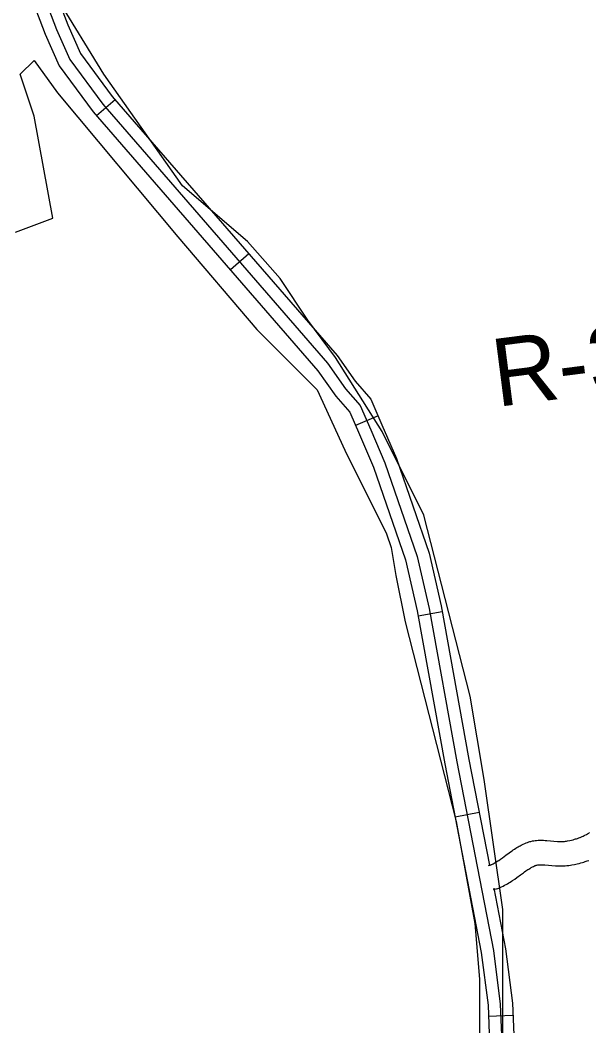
# Model space of a CAD drawing. Extents: x 3180038 to 3217926, y 922069 to 947485.
# Drawn here: x 3211600 to 3212296, y 929869 to 931102 of the extents above; entities that cross this region are included whole.
import ezdxf

# ---------------------------------------------------------------- set-up
doc = ezdxf.new("R2010")
doc.units = 0
for name, color, linetype in [('V-RIVR-RANG-IDEN', 7, 'Continuous'), ('V-ROAD-CNTR', 7, 'Continuous'), ('V-SITE-VEGE', 7, 'Continuous')]:
    doc.layers.add(name, color=color, linetype=linetype)

msp = doc.modelspace()

# ---------------------------------------------------------------- linework, layer by layer
at = {"layer": 'V-ROAD-CNTR'}
for p, q in [((3211715.8, 931003.9), (3211693.2, 930984.3)), ((3211879.7, 930815.2), (3211857, 930795.5)), ((3212037.8, 930616.9), (3212010.3, 930604.9)), ((3212116.4, 930376.5), (3212086.8, 930371.2)), ((3212161.7, 930130.8), (3212132.2, 930125.1)), ((3212203.1, 929882.2), (3212173.2, 929881))]:
    msp.add_line(p, q, dxfattribs=at)
for points in [[(3211603.3, 931155.5), (3211630.3, 931084.3), (3211647.5, 931045.6), (3211688.9, 930989.1), (3211964.2, 930672.1), (3211986.3, 930640.8), (3212003.2, 930621.3), (3212015.1, 930593.8), (3212032.3, 930553.8), (3212071.4, 930440.2), (3212085.6, 930377.9), (3212119.6, 930190.3)], [(3211617.2, 931161), (3211644.1, 931090), (3211660.5, 931053.2), (3211700.7, 930998.5), (3211976, 930681.3), (3211998.1, 930650), (3212016, 930629.4), (3212028.9, 930599.7), (3212046.3, 930559.3), (3212085.8, 930444.3), (3212100.3, 930380.9), (3212134.4, 930193.1)], [(3211631.2, 931166.6), (3211658, 931095.7), (3211673.6, 931060.7), (3211712.4, 931007.9), (3211987.8, 930690.6), (3212009.9, 930659.3), (3212028.9, 930637.4), (3212042.6, 930605.7), (3212060.3, 930564.7), (3212100.3, 930448.4), (3212115, 930383.9), (3212149.1, 930195.8)], [(3212149.1, 930195.8), (3212174.2, 930066.2)], [(3212119.6, 930190.3), (3212164.3, 929959.3), (3212172.6, 929894.7), (3212174.4, 929848.1), (3212174.5, 929809.3), (3212157.9, 929695.1), (3212158.7, 929653.9), (3212163.4, 929605.8), (3212165.2, 929553.4), (3212159.4, 929492.7), (3212159.6, 929448), (3212170.1, 929376.9), (3212182.6, 929313.8)], [(3212134.4, 930193.1), (3212179.1, 929961.6), (3212187.6, 929896), (3212189.4, 929848.4), (3212189.5, 929808.3), (3212172.9, 929694.1), (3212173.7, 929654.8), (3212178.4, 929606.8), (3212180.3, 929552.9), (3212174.4, 929492), (3212174.6, 929449.1), (3212184.8, 929379.4), (3212197.3, 929316.7)], [(3212173.3, 930066), (3212173.9, 930066.1), (3212174.3, 930066.2), (3212174.7, 930066.3), (3212175.1, 930066.4), (3212175.5, 930066.6), (3212175.9, 930066.7), (3212176.4, 930066.9), (3212176.8, 930067.1), (3212177.9, 930067.6), (3212179, 930068.1), (3212180.1, 930068.7), (3212181.2, 930069.4), (3212182.3, 930070.1), (3212183.4, 930070.8), (3212184.5, 930071.5), (3212185.6, 930072.2), (3212187.9, 930073.8), (3212190.1, 930075.4), (3212194.4, 930078.5), (3212198.3, 930081.4), (3212200.1, 930082.7), (3212201.9, 930083.9), (3212203.5, 930085), (3212205.1, 930086), (3212206.6, 930087), (3212208, 930087.9), (3212209.4, 930088.7), (3212210.7, 930089.5), (3212211.9, 930090.1), (3212213.2, 930090.8), (3212215.4, 930091.9), (3212217.5, 930092.8), (3212219.3, 930093.6), (3212221, 930094.2), (3212222.5, 930094.7), (3212223.8, 930095.1), (3212225.1, 930095.5), (3212227.1, 930096), (3212228.8, 930096.3), (3212230.1, 930096.5), (3212232, 930096.7), (3212233.8, 930096.8), (3212235.3, 930096.9), (3212237.9, 930096.9), (3212240.3, 930096.8), (3212242.4, 930096.7), (3212244.5, 930096.6), (3212257.5, 930095.5), (3212258.8, 930095.4), (3212260, 930095.3), (3212260.9, 930095.3), (3212262.7, 930095.3), (3212263.9, 930095.3), (3212264.7, 930095.4), (3212266, 930095.5), (3212267.3, 930095.7), (3212268.7, 930095.9), (3212270, 930096.1), (3212272.6, 930096.6), (3212274.8, 930097.1), (3212276.6, 930097.5), (3212278.3, 930098), (3212279.7, 930098.4), (3212280.9, 930098.7), (3212281.9, 930099.1), (3212283.8, 930099.7), (3212285.3, 930100.3)], [(3212285, 930100.2), (3212286.1, 930100.6), (3212287.7, 930101.3), (3212289.2, 930102), (3212290.3, 930102.5), (3212291.2, 930103), (3212293, 930103.9), (3212294.5, 930104.8), (3212295.8, 930105.5), (3212296.9, 930106.2)], [(3212179.4, 930036.6), (3212180.5, 930036.8), (3212181.9, 930037.2), (3212183.1, 930037.5), (3212184.4, 930037.9), (3212185.6, 930038.3), (3212186.7, 930038.7), (3212187.9, 930039.2), (3212189, 930039.7), (3212191, 930040.6), (3212192.9, 930041.6), (3212194.8, 930042.6), (3212196.5, 930043.6), (3212198.1, 930044.6), (3212199.7, 930045.6), (3212201.2, 930046.5), (3212202.6, 930047.5), (3212205.2, 930049.3), (3212207.7, 930051.1), (3212212.1, 930054.3), (3212215.8, 930057), (3212217.4, 930058.2), (3212218.9, 930059.2), (3212220.2, 930060.1), (3212221.4, 930060.9), (3212222.5, 930061.6), (3212223.6, 930062.2), (3212224.5, 930062.8), (3212225.4, 930063.3), (3212226.2, 930063.7), (3212226.9, 930064.1), (3212228.3, 930064.8), (3212229.3, 930065.3), (3212230.3, 930065.7), (3212231, 930065.9), (3212231.6, 930066.2), (3212232.2, 930066.3), (3212232.5, 930066.4), (3212233.4, 930066.6), (3212233.9, 930066.7), (3212234.1, 930066.7), (3212234.7, 930066.8), (3212235.3, 930066.8), (3212235.9, 930066.9), (3212237.6, 930066.9), (3212239.2, 930066.8), (3212240.7, 930066.8), (3212242.2, 930066.7), (3212255.3, 930065.5), (3212257.3, 930065.4), (3212259, 930065.4), (3212260.5, 930065.3), (3212263.1, 930065.3), (3212265.2, 930065.4), (3212266.8, 930065.5), (3212269.2, 930065.7), (3212271.5, 930066), (3212273.5, 930066.3), (3212275.3, 930066.6), (3212278.6, 930067.2), (3212281.5, 930067.8), (3212284, 930068.4), (3212286.3, 930069), (3212288.2, 930069.6), (3212289.9, 930070.1), (3212291.5, 930070.6), (3212294.1, 930071.5), (3212295.9, 930072.2)], [(3212179.6, 930038.3), (3212193.9, 929964), (3212202.5, 929897.3), (3212204.4, 929848.8), (3212204.5, 929807.2), (3212188, 929693.2), (3212188.7, 929655.6), (3212193.4, 929607.8), (3212195.3, 929552.4), (3212189.4, 929491.3), (3212189.6, 929450.3), (3212199.6, 929382), (3212212, 929319.6)]]:
    msp.add_lwpolyline(points, dxfattribs=at)
at = {"layer": 'V-SITE-VEGE'}
for p, q in [((3211701.9, 931035.2), (3211639.4, 931137.5)), ((3211599.6, 931035.2), (3211616.7, 931052.2)), ((3211616.7, 931052.2), (3211645.1, 931012.4)), ((3211616.7, 930984), (3211599.6, 931035.2)), ((3211798.5, 930898.7), (3211701.9, 931035.2)), ((3211645.1, 931012.4), (3211792.8, 930836.2)), ((3211628, 930921.5), (3211616.7, 930984)), ((3211639.4, 930859), (3211628, 930921.5)), ((3211878, 930830.5), (3211798.5, 930898.7)), ((3211593.9, 930841.9), (3211639.4, 930859)), ((3211792.8, 930836.2), (3211889.4, 930722.5)), ((3211917.8, 930785.1), (3211878, 930830.5)), ((3211951.9, 930733.9), (3211917.8, 930785.1)), ((3211985.9, 930688.4), (3211951.9, 930733.9)), ((3211889.4, 930722.5), (3211963.2, 930648.6)), ((3212014.3, 930643), (3211985.9, 930688.4)), ((3211963.2, 930648.6), (3211997.3, 930574.7)), ((3212042.8, 930597.5), (3212014.3, 930643)), ((3212093.9, 930495.2), (3212042.8, 930597.5)), ((3211997.3, 930574.7), (3212048.4, 930472.4)), ((3212150.7, 930273.5), (3212093.9, 930495.2)), ((3212048.4, 930472.4), (3212054.1, 930455.4)), ((3212054.1, 930455.4), (3212059.8, 930421.3)), ((3212059.8, 930421.3), (3212071.2, 930364.4)), ((3212071.2, 930364.4), (3212133.7, 930120)), ((3212167.7, 930171.2), (3212150.7, 930273.5)), ((3212179.1, 930091.6), (3212167.7, 930171.2)), ((3212133.7, 930120), (3212156.4, 929994.9)), ((3212190.5, 930012), (3212179.1, 930091.6)), ((3212190.5, 929915.4), (3212190.5, 930012)), ((3212156.4, 929994.9), (3212162.1, 929926.7)), ((3212162.1, 929926.7), (3212162.1, 929881.3)), ((3212190.5, 929756.2), (3212190.5, 929915.4)), ((3212162.1, 929881.3), (3212162.1, 929835.8))]:
    msp.add_line(p, q, dxfattribs=at)

# ---------------------------------------------------------------- texts
at = {"layer": 'V-RIVR-RANG-IDEN'}
msp.add_text('R-309.5', height=83, rotation=7.2999, dxfattribs=at).set_placement((3212183.5, 930627.6))

doc.saveas('drawing.dxf')
